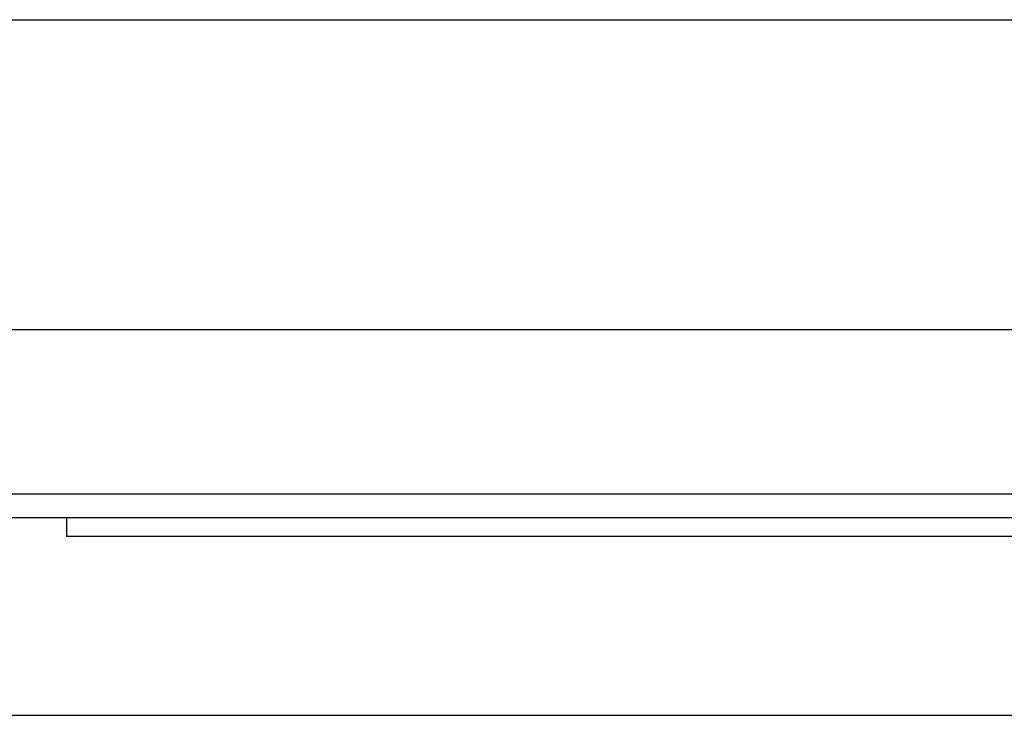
# Model space of a CAD drawing. Header units: millimetres. Extents: x 1117 to 38156, y -1945 to 7303.
# Tile 341 of 656: x 13206 to 13248, y 2175 to 2204. Entities that reach past the tile are written whole.
import ezdxf

# ---------------------------------------------------------------- set-up
doc = ezdxf.new("R2010")
doc.units = ezdxf.units.MM

msp = doc.modelspace()

# ---------------------------------------------------------------- linework, layer by layer
at = {"color": 7, "linetype": 'Continuous'}
for p, q in [((12926.479, 2203.718), (13343.879, 2203.718)), ((12995.179, 2190.718), (13285.179, 2190.718)), ((13196.336, 2183.81), (13264.021, 2183.81)), ((13196.336, 2182.818), (13264.021, 2182.818)), ((13208.181, 2182.818), (13208.181, 2182.018)), ((13252.181, 2182.018), (13208.181, 2182.018)), ((13155.179, 2174.518), (13295.179, 2174.518))]:
    msp.add_line(p, q, dxfattribs=at)

doc.saveas('drawing.dxf')
